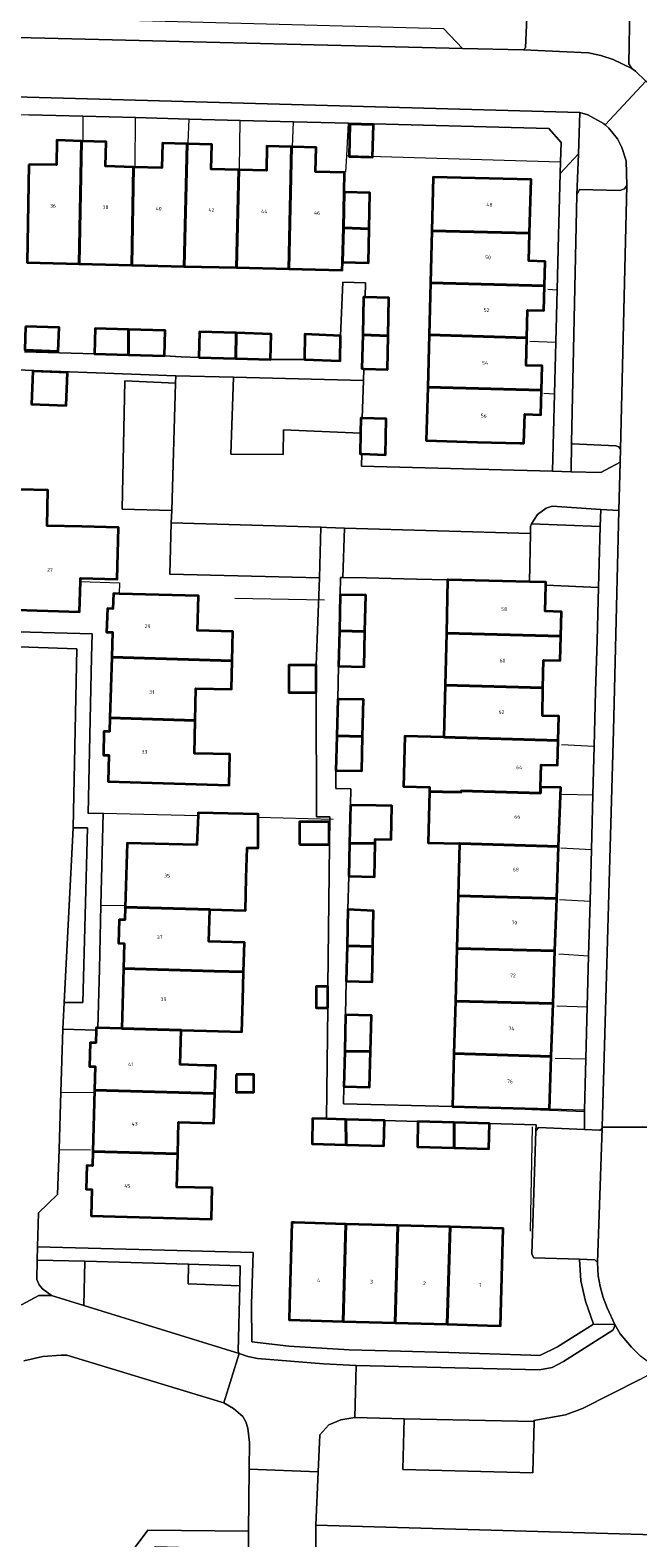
# Model space of a CAD drawing. Header units: metres. Extents: x 197700 to 204338, y 317132 to 325229.
# Tile 1010 of 1056: x 199347 to 199407, y 321270 to 321418. Entities that reach past the tile are written whole.
import ezdxf
from ezdxf.enums import TextEntityAlignment as Align

# ---------------------------------------------------------------- set-up
doc = ezdxf.new("R2010")
doc.units = ezdxf.units.M
for name, color, linetype, lineweight in [('B-WE-GR-BEPLANTING_CULTUUR_BODEMBEDEKKER-GV', 90, 'Continuous', 18), ('B-WE-GR-BEPLANTING_CULTUUR_HEESTERS-GV', 90, 'Continuous', 18), ('B-WE-GR-GROENVOORZIENING-GV', 80, 'Continuous', 18), ('B-WE-IE-TERREINAFSCHEIDING_KUNSTMATIG_HEKWERK-G', 20, 'IE-TERREINAFSCHEIDING-KUNSTMATIG', 18), ('B-WE-IE-TERREINAFSCHEIDING_KUNSTMATIG_MUUR-G', 90, 'IE-TERREINAFSCHEIDING-KUNSTMATIG-DICHT', 18), ('B-WE-OG-BEBOUWING-GV', 7, 'Continuous', 35), ('B-WE-OG-BEBOUWING-T18', 10, 'Continuous', 18), ('B-WE-OG-TERREIN_ERF-GV', 7, 'Continuous', 18), ('B-WE-VH-VERHARDING_ASFALT-GV', 252, 'Continuous', 18), ('B-WE-VH-VERHARDING_BETONSTRAATSTEEN-GV', 252, 'Continuous', 18), ('B-WE-VH-VERHARDING_TEGEL-GV', 252, 'Continuous', 18)]:
    doc.layers.add(name, color=color, linetype=linetype, lineweight=lineweight)
doc.styles.add('NLCS-ISO-M200-T18', font='NLCS-ISO.ttf', dxfattribs={"height": 0.36})
doc.linetypes.add('IE-TERREINAFSCHEIDING-KUNSTMATIG', pattern='A,4,[82,NLCS.SHX,S=0.75,R=90,X=0,Y=0],4,-2', length=10)
doc.linetypes.add('IE-TERREINAFSCHEIDING-KUNSTMATIG-DICHT', pattern='A,8,-1,[82,NLCS.SHX,S=0.75,R=90,X=0,Y=0],-1', length=10)

msp = doc.modelspace()

# ---------------------------------------------------------------- linework, layer by layer
at = {"layer": 'B-WE-GR-BEPLANTING_CULTUUR_BODEMBEDEKKER-GV'}
for points in [[(199403.34, 321408.48), (199403.168, 321408.629), (199401.645, 321409.476), (199400.87, 321409.698), (199400.717, 321405.655), (199400.566, 321401.662), (199400.825, 321402.181), (199404.774, 321402.081), (199405.232, 321402.222), (199405.46, 321402.572), (199405.393, 321404.985), (199404.954, 321406.292), (199404.531, 321407.111), (199403.703, 321408.167)], [(199404.788, 321375.504), (199404.817, 321376.771), (199404.663, 321377.009), (199404.387, 321377.11), (199400.122, 321377.311), (199400.032, 321377.397), (199399.996, 321374.568), (199402.904, 321374.496)], [(199396.04, 321368.526), (199395.954, 321363.83), (199397.54, 321363.79), (199397.531, 321363.485), (199402.68, 321363.247), (199402.853, 321369.218), (199396.129, 321369.472), (199396.034, 321369.222)]]:
    msp.add_lwpolyline(points, close=True, dxfattribs=at)
at = {"layer": 'B-WE-GR-BEPLANTING_CULTUUR_HEESTERS-GV'}
for points in [[(199352.417, 321293.059), (199352.512, 321297.401), (199347.842, 321297.509), (199347.825, 321295.626), (199348.048, 321295.106), (199348.366, 321294.714), (199349.259, 321294.052)], [(199362.644, 321297.102), (199362.588, 321295.178), (199367.634, 321294.986), (199367.674, 321296.948)]]:
    msp.add_lwpolyline(points, close=True, dxfattribs=at)
at = {"layer": 'B-WE-GR-GROENVOORZIENING-GV'}
for points in [[(199348.286, 321257.212), (199358.675, 321271.104), (199368.49, 321271.008), (199368.555, 321277.077), (199368.589, 321279.679), (199368.419, 321281.088), (199368.242, 321281.714), (199367.953, 321282.234), (199367.018, 321283.016), (199366.096, 321283.54), (199365.847, 321283.636), (199350.764, 321288.2), (199350.207, 321288.224), (199348.418, 321288.088), (199346.542, 321287.654)], [(199406.722, 321285.853), (199401.117, 321283.013), (199399.461, 321282.388), (199396.377, 321281.83), (199396.384, 321281.721), (199396.262, 321276.704), (199383.58, 321277.025), (199383.696, 321282.003), (199378.879, 321282.107), (199377.499, 321281.892), (199376.35, 321281.418), (199375.467, 321280.436), (199375.307, 321276.822), (199375.075, 321271.581), (199434.402, 321269.888)]]:
    msp.add_lwpolyline(points, dxfattribs=at)
at = {"layer": 'B-WE-IE-TERREINAFSCHEIDING_KUNSTMATIG_HEKWERK-G'}
for points in [[(199352.321, 321409.334), (199352.332, 321406.955)], [(199357.424, 321404.403), (199357.446, 321409.198)], [(199362.598, 321406.772), (199362.691, 321409.052)], [(199367.608, 321404.183), (199367.685, 321408.92)], [(199372.8, 321406.352), (199372.889, 321408.776)], [(199378.097, 321405.503), (199378.257, 321408.646)], [(199378.013, 321403.856), (199378.097, 321405.503)], [(199378.097, 321405.503), (199398.972, 321404.884)], [(199397.714, 321392.439), (199398.633, 321392.36)], [(199395.974, 321387.345), (199398.51, 321387.246)], [(199397.324, 321382.257), (199398.38, 321382.202)], [(199352.081, 321363.843), (199355.906, 321363.72), (199355.868, 321362.646)], [(199397.531, 321363.485), (199402.68, 321363.247)], [(199367.147, 321362.229), (199375.929, 321362.069)], [(199399.058, 321347.93), (199402.258, 321347.766)], [(199399.113, 321343.054), (199402.129, 321342.986)], [(199354.302, 321341.194), (199363.574, 321340.958)], [(199369.431, 321340.81), (199376.781, 321340.623)], [(199399.014, 321337.805), (199401.986, 321337.646)], [(199398.867, 321332.773), (199401.85, 321332.6)], [(199354.066, 321332.198), (199356.379, 321332.165)], [(199398.8, 321327.443), (199401.707, 321327.242)], [(199398.606, 321322.364), (199401.573, 321322.255)], [(199398.458, 321317.263), (199401.439, 321317.183)], [(199350.173, 321313.919), (199353.331, 321313.88)], [(199396.18, 321312.24), (199401.303, 321312.027)], [(199349.994, 321308.323), (199353.078, 321308.299)]]:
    msp.add_lwpolyline(points, dxfattribs=at)
at = {"layer": 'B-WE-IE-TERREINAFSCHEIDING_KUNSTMATIG_MUUR-G'}
msp.add_lwpolyline([(199396.216, 321310.527), (199396.009, 321300.324)], dxfattribs=at)
at = {"layer": 'B-WE-OG-BEBOUWING-GV'}
for points in [[(199378.404, 321408.546), (199378.312, 321405.399), (199380.622, 321405.331), (199380.714, 321408.479)], [(199347.053, 321404.624), (199346.87, 321395.047), (199351.96, 321394.919), (199352.189, 321406.91), (199349.79, 321406.98), (199349.74, 321404.57)], [(199351.96, 321394.919), (199357.09, 321394.789), (199357.28, 321404.37), (199354.53, 321404.45), (199354.58, 321406.84), (199352.189, 321406.91)], [(199357.09, 321394.789), (199362.22, 321394.66), (199362.498, 321406.635), (199360.11, 321406.7), (199360.04, 321404.29), (199357.28, 321404.37)], [(199367.546, 321404.1), (199364.84, 321404.17), (199364.91, 321406.57), (199362.498, 321406.635), (199362.22, 321394.66), (199367.33, 321394.531)], [(199372.42, 321394.402), (199372.7, 321406.355), (199370.3, 321406.42), (199370.24, 321404.03), (199367.546, 321404.1), (199367.33, 321394.531)], [(199372.7, 321406.355), (199372.42, 321394.402), (199377.65, 321394.27), (199377.671, 321395.052), (199377.76, 321398.41), (199377.84, 321401.9), (199377.88, 321403.83), (199375.03, 321403.9), (199375.11, 321406.29), (199372.8, 321406.352)], [(199386.394, 321398.14), (199395.955, 321397.89), (199396.1, 321403.14), (199386.53, 321403.39), (199386.53, 321403.388)], [(199377.76, 321398.41), (199380.27, 321398.33), (199380.35, 321401.83), (199377.84, 321401.9)], [(199380.27, 321398.33), (199377.76, 321398.41), (199377.671, 321395.052), (199380.205, 321394.997)], [(199386.394, 321398.14), (199386.261, 321393.05), (199397.415, 321392.743), (199397.48, 321395.13), (199395.88, 321395.19), (199395.955, 321397.89)], [(199386.261, 321393.05), (199386.129, 321387.95), (199395.675, 321387.672), (199395.75, 321390.39), (199397.35, 321390.35), (199397.415, 321392.743)], [(199379.885, 321391.655), (199379.74, 321391.66), (199379.65, 321387.948), (199382.136, 321387.868), (199382.21, 321391.57)], [(199346.72, 321388.79), (199346.637, 321386.497), (199349.92, 321386.379), (199350.003, 321388.672)], [(199356.762, 321386.003), (199356.778, 321388.5), (199353.53, 321388.59), (199353.46, 321386.1)], [(199356.778, 321388.5), (199356.762, 321386.003), (199360.3, 321385.9), (199360.37, 321388.4)], [(199363.64, 321385.75), (199367.257, 321385.642), (199367.291, 321388.148), (199363.72, 321388.26)], [(199367.291, 321388.148), (199367.257, 321385.642), (199370.65, 321385.54), (199370.72, 321388.04)], [(199373.98, 321385.54), (199377.44, 321385.41), (199377.48, 321387.88), (199373.99, 321388.04)], [(199382.136, 321387.868), (199379.65, 321387.948), (199379.57, 321384.66), (199379.769, 321384.654), (199382.07, 321384.58)], [(199397.125, 321382.54), (199397.19, 321384.94), (199395.6, 321384.98), (199395.675, 321387.672), (199386.129, 321387.95), (199385.996, 321382.86)], [(199347.421, 321384.426), (199347.295, 321381.196), (199350.694, 321381.063), (199350.82, 321384.294)], [(199397.125, 321382.54), (199385.996, 321382.86), (199385.86, 321377.62), (199390.855, 321377.484), (199395.008, 321377.371), (199395.4, 321377.36), (199395.47, 321380.22), (199397.06, 321380.13)], [(199379.435, 321378.34), (199379.4, 321376.32), (199379.554, 321376.315), (199381.88, 321376.24), (199381.94, 321379.74), (199379.588, 321379.816), (199379.46, 321379.82)], [(199352.23, 321369.21), (199348.84, 321369.3), (199348.91, 321372.77), (199346.126, 321372.839), (199345.801, 321361.088), (199352, 321360.9), (199352.081, 321363.843), (199352.09, 321364.179), (199355.66, 321364.089), (199355.786, 321369.12)], [(199397.531, 321363.485), (199397.54, 321363.79), (199395.954, 321363.83), (199387.989, 321364.003), (199387.94, 321364.004), (199387.827, 321358.801), (199399, 321358.509), (199399.07, 321360.88), (199397.46, 321360.94)], [(199355.868, 321362.646), (199355.3, 321362.66), (199355.26, 321361.17), (199354.71, 321361.2), (199354.62, 321358.89), (199355.2, 321358.88), (199355.133, 321356.462), (199366.899, 321356.103), (199366.967, 321358.96), (199363.516, 321359.063), (199363.61, 321362.46)], [(199377.369, 321359.023), (199379.873, 321358.955), (199379.97, 321362.51), (199377.46, 321362.54)], [(199379.873, 321358.955), (199377.369, 321359.023), (199377.28, 321355.57), (199379.78, 321355.52)], [(199397.255, 321353.444), (199397.31, 321356.15), (199398.93, 321356.12), (199399, 321358.509), (199387.827, 321358.801), (199387.716, 321353.7)], [(199355.133, 321356.462), (199354.968, 321350.526), (199363.281, 321350.272), (199363.36, 321353.4), (199366.83, 321353.31), (199366.899, 321356.103)], [(199375.112, 321353.01), (199375.112, 321355.666), (199372.437, 321355.666), (199372.437, 321353.01)], [(199387.586, 321348.62), (199398.75, 321348.29), (199398.81, 321350.69), (199397.2, 321350.72), (199397.255, 321353.444), (199387.716, 321353.7)], [(199377.123, 321348.776), (199379.637, 321348.681), (199379.72, 321352.31), (199377.21, 321352.35)], [(199354.968, 321350.526), (199354.93, 321349.17), (199354.37, 321349.19), (199354.32, 321346.88), (199354.87, 321346.86), (199354.79, 321344.29), (199366.6, 321343.93), (199366.66, 321346.97), (199365.036, 321346.993), (199363.235, 321347.019), (199363.281, 321350.272)], [(199379.637, 321348.681), (199377.123, 321348.776), (199377.04, 321345.36), (199379.56, 321345.33)], [(199386.164, 321343.314), (199387.451, 321343.283), (199389.26, 321343.24), (199389.26, 321343.4), (199397.01, 321343.17), (199397.029, 321343.744), (199397.08, 321345.93), (199398.69, 321345.89), (199398.75, 321348.29), (199387.586, 321348.62), (199383.773, 321348.717), (199383.648, 321343.818), (199386.175, 321343.753)], [(199387.451, 321343.283), (199386.164, 321343.314), (199386.036, 321338.314), (199389.106, 321338.24), (199389.124, 321338.24), (199398.788, 321337.959), (199398.988, 321343.699), (199397.029, 321343.744), (199397.01, 321343.17), (199389.26, 321343.4), (199389.26, 321343.24)], [(199363.574, 321340.958), (199363.447, 321338.108), (199356.63, 321338.27), (199356.455, 321332.003), (199364.718, 321331.771), (199368.187, 321331.671), (199368.28, 321334.89), (199368.374, 321337.816), (199369.444, 321337.809), (199369.444, 321340.542), (199369.444, 321341.089), (199363.586, 321341.222)], [(199380.95, 321341.95), (199378.46, 321342), (199378.374, 321338.258), (199380.864, 321338.225), (199380.874, 321338.665), (199382.436, 321338.631), (199382.506, 321341.917)], [(199373.467, 321338.136), (199376.379, 321338.136), (199376.379, 321340.347), (199373.467, 321340.347)], [(199380.864, 321338.225), (199378.374, 321338.258), (199378.3, 321335.03), (199380.79, 321334.99)], [(199389.124, 321338.24), (199389.106, 321338.24), (199388.984, 321333.13), (199398.609, 321332.858), (199398.788, 321337.959)], [(199388.984, 321333.13), (199388.843, 321327.972), (199398.43, 321327.73), (199398.609, 321332.858)], [(199368.023, 321325.687), (199368.11, 321328.56), (199364.63, 321328.66), (199364.718, 321331.771), (199356.455, 321332.003), (199356.42, 321330.77), (199355.87, 321330.77), (199355.8, 321328.48), (199356.36, 321328.46), (199356.289, 321326.016), (199365.128, 321325.768)], [(199380.639, 321328.152), (199380.72, 321331.66), (199378.21, 321331.77), (199378.124, 321328.244)], [(199380.639, 321328.152), (199378.124, 321328.244), (199378.04, 321324.78), (199380.56, 321324.7)], [(199388.843, 321327.972), (199388.702, 321322.81), (199398.251, 321322.6), (199398.43, 321327.73)], [(199356.289, 321326.016), (199356.12, 321320.16), (199361.929, 321319.992), (199364.388, 321319.921), (199367.852, 321319.821), (199367.942, 321322.926), (199368.023, 321325.687), (199365.128, 321325.768)], [(199376.251, 321322.161), (199376.251, 321324.247), (199375.101, 321324.247), (199375.101, 321322.161)], [(199388.702, 321322.81), (199388.563, 321317.71), (199398.07, 321317.411), (199398.251, 321322.6)], [(199380.409, 321317.898), (199380.5, 321321.42), (199377.98, 321321.49), (199377.899, 321317.941)], [(199353.466, 321314.113), (199365.207, 321313.783), (199365.29, 321316.52), (199364.291, 321316.549), (199361.83, 321316.62), (199361.929, 321319.992), (199356.12, 321320.16), (199353.774, 321320.226), (199353.63, 321320.23), (199353.626, 321320.099), (199353.624, 321319.998), (199353.59, 321318.74), (199353.04, 321318.76), (199352.98, 321316.44), (199353.53, 321316.42)], [(199380.409, 321317.898), (199377.899, 321317.941), (199377.82, 321314.49), (199380.32, 321314.43)], [(199388.563, 321317.71), (199388.421, 321312.51), (199397.89, 321312.252), (199398.07, 321317.411)], [(199367.304, 321315.666), (199367.304, 321313.917), (199369.013, 321313.917), (199369.013, 321315.666)], [(199365.207, 321313.783), (199353.466, 321314.113), (199353.299, 321308.126), (199361.582, 321307.894), (199361.66, 321311), (199365.12, 321310.9)], [(199378.043, 321308.775), (199378.011, 321311.267), (199376.124, 321311.321), (199374.75, 321311.36), (199374.7, 321308.87)], [(199378.043, 321308.775), (199381.7, 321308.67), (199381.77, 321311.16), (199378.011, 321311.267)], [(199388.575, 321308.482), (199388.577, 321310.969), (199385.05, 321311.07), (199385, 321308.58)], [(199388.577, 321310.969), (199388.575, 321308.482), (199391.96, 321308.39), (199392.02, 321310.87)], [(199361.582, 321307.894), (199353.299, 321308.126), (199353.26, 321306.73), (199352.7, 321306.75), (199352.65, 321304.44), (199353.2, 321304.42), (199353.12, 321301.84), (199364.88, 321301.51), (199364.96, 321304.56), (199361.5, 321304.65)], [(199378, 321301.033), (199373, 321301.174), (199372.724, 321301.181), (199372.501, 321293.092), (199372.462, 321291.662), (199377.732, 321291.517)], [(199383.09, 321300.89), (199378, 321301.033), (199377.732, 321291.517), (199382.821, 321291.377)], [(199388.18, 321300.747), (199383.09, 321300.89), (199382.821, 321291.377), (199387.912, 321291.237)], [(199391.84, 321291.129), (199393.113, 321291.094), (199393.38, 321300.601), (199388.18, 321300.747), (199387.912, 321291.237)]]:
    msp.add_lwpolyline(points, close=True, dxfattribs=at)
at = {"layer": 'B-WE-OG-TERREIN_ERF-GV'}
for points in [[(199346.63, 321386.29), (199353.46, 321386.1), (199353.53, 321388.59), (199356.778, 321388.5), (199360.37, 321388.4), (199360.3, 321385.9), (199361.933, 321385.827), (199363.64, 321385.75), (199363.72, 321388.26), (199367.291, 321388.148), (199370.72, 321388.04), (199370.65, 321385.54), (199372.355, 321385.54), (199373.98, 321385.54), (199373.99, 321388.04), (199377.48, 321387.88), (199377.707, 321393.101), (199379.91, 321393.045), (199379.885, 321391.655), (199382.21, 321391.57), (199382.136, 321387.868), (199382.07, 321384.58), (199379.769, 321384.654), (199379.726, 321383.508), (199379.588, 321379.816), (199381.94, 321379.74), (199381.88, 321376.24), (199379.554, 321376.315), (199379.53, 321375.123), (199398.185, 321374.646), (199398.38, 321382.202), (199398.51, 321387.246), (199398.633, 321392.36), (199398.778, 321397.714), (199398.941, 321403.742), (199398.972, 321404.884), (199399.023, 321406.768), (199397.821, 321408.122), (199378.257, 321408.646), (199372.889, 321408.776), (199367.685, 321408.92), (199362.691, 321409.052), (199357.446, 321409.198), (199352.321, 321409.334), (199347.031, 321409.473)], [(199347.053, 321404.624), (199349.74, 321404.57), (199349.79, 321406.98), (199352.189, 321406.91), (199354.58, 321406.84), (199354.53, 321404.45), (199357.28, 321404.37), (199360.04, 321404.29), (199360.11, 321406.7), (199362.498, 321406.635), (199364.91, 321406.57), (199364.84, 321404.17), (199367.546, 321404.1), (199370.24, 321404.03), (199370.3, 321406.42), (199372.7, 321406.355), (199372.8, 321406.352), (199375.11, 321406.29), (199375.03, 321403.9), (199377.88, 321403.83), (199377.84, 321401.9), (199380.35, 321401.83), (199380.27, 321398.33), (199380.205, 321394.997), (199377.671, 321395.052), (199377.65, 321394.27), (199372.42, 321394.402), (199367.33, 321394.531), (199362.22, 321394.66), (199357.09, 321394.789), (199351.96, 321394.919), (199346.87, 321395.047)], [(199346.72, 321388.79), (199350.003, 321388.672), (199349.92, 321386.379), (199346.637, 321386.497)], [(199339.833, 321359.083), (199353.222, 321358.737), (199353.173, 321356.447), (199353.042, 321350.338), (199352.845, 321341.164), (199354.302, 321341.194), (199354.066, 321332.198), (199353.931, 321325.955), (199353.774, 321320.226), (199356.12, 321320.16), (199356.289, 321326.016), (199356.36, 321328.46), (199355.8, 321328.48), (199355.87, 321330.77), (199356.42, 321330.77), (199356.455, 321332.003), (199356.63, 321338.27), (199363.447, 321338.108), (199363.574, 321340.958), (199363.586, 321341.222), (199369.444, 321341.089), (199369.444, 321340.542), (199369.444, 321337.809), (199368.374, 321337.816), (199368.28, 321334.89), (199368.187, 321331.671), (199364.718, 321331.771), (199364.63, 321328.66), (199368.11, 321328.56), (199368.023, 321325.687), (199367.942, 321322.926), (199367.852, 321319.821), (199364.388, 321319.921), (199361.929, 321319.992), (199361.83, 321316.62), (199364.291, 321316.549), (199365.29, 321316.52), (199365.207, 321313.783), (199365.12, 321310.9), (199361.66, 321311), (199361.582, 321307.894), (199361.5, 321304.65), (199364.96, 321304.56), (199364.88, 321301.51), (199353.12, 321301.84), (199353.2, 321304.42), (199352.65, 321304.44), (199352.7, 321306.75), (199353.26, 321306.73), (199353.299, 321308.126), (199353.466, 321314.113), (199353.53, 321316.42), (199352.98, 321316.44), (199353.04, 321318.76), (199353.59, 321318.74), (199353.624, 321319.998), (199350.369, 321320.078), (199350.173, 321313.919), (199349.994, 321308.323), (199349.854, 321303.915), (199347.971, 321302.145), (199347.873, 321298.804), (199368.951, 321298.244), (199368.778, 321293.201), (199368.837, 321289.533), (199372.433, 321289.082), (199378.343, 321288.747), (199383.325, 321288.606), (199388.066, 321288.473), (199396.058, 321288.221), (199396.954, 321288.185), (199398.67, 321289.027), (199402.198, 321291.255), (199401.424, 321293.5), (199400.969, 321295.472), (199400.816, 321297.614), (199396.37, 321297.717), (199396.157, 321298.095), (199396.557, 321310.153), (199396.576, 321310.719), (199392.02, 321310.87), (199391.96, 321308.39), (199388.575, 321308.482), (199385, 321308.58), (199385.05, 321311.07), (199381.77, 321311.16), (199381.7, 321308.67), (199378.043, 321308.775), (199374.7, 321308.87), (199374.75, 321311.36), (199376.124, 321311.321), (199376.251, 321322.161), (199375.101, 321322.161), (199375.101, 321324.247), (199376.251, 321324.247), (199376.428, 321340.841), (199375.132, 321340.841), (199375.112, 321353.01), (199372.437, 321353.01), (199372.437, 321355.666), (199375.112, 321355.666), (199375.416, 321364.218), (199360.8, 321364.556), (199360.951, 321369.569), (199361, 321370.805), (199356.163, 321370.907), (199356.407, 321383.479), (199361.359, 321383.237), (199361.387, 321383.959), (199301.627, 321386.214)], [(199346.126, 321372.839), (199348.91, 321372.77), (199348.84, 321369.3), (199352.23, 321369.21), (199355.786, 321369.12), (199355.66, 321364.089), (199352.09, 321364.179), (199352.081, 321363.843), (199352, 321360.9), (199345.801, 321361.088)]]:
    msp.add_lwpolyline(points, dxfattribs=at)
for points in [[(199378.404, 321408.546), (199380.714, 321408.479), (199380.622, 321405.331), (199378.312, 321405.399)], [(199386.261, 321393.05), (199386.394, 321398.14), (199386.53, 321403.388), (199386.53, 321403.39), (199396.1, 321403.14), (199395.955, 321397.89), (199395.88, 321395.19), (199397.48, 321395.13), (199397.415, 321392.743), (199397.35, 321390.35), (199395.75, 321390.39), (199395.675, 321387.672), (199395.6, 321384.98), (199397.19, 321384.94), (199397.125, 321382.54), (199397.06, 321380.13), (199395.47, 321380.22), (199395.4, 321377.36), (199395.008, 321377.371), (199390.855, 321377.484), (199385.86, 321377.62), (199385.996, 321382.86), (199386.129, 321387.95)], [(199347.421, 321384.426), (199350.82, 321384.294), (199350.694, 321381.063), (199347.295, 321381.196)], [(199384.914, 321364.066), (199379.988, 321364.205), (199377.721, 321364.243), (199377.478, 321364.247), (199377.46, 321362.54), (199379.97, 321362.51), (199379.873, 321358.955), (199379.78, 321355.52), (199377.28, 321355.57), (199377.21, 321352.35), (199379.72, 321352.31), (199379.637, 321348.681), (199379.56, 321345.33), (199377.04, 321345.36), (199377.04, 321343.598), (199378.496, 321343.565), (199378.46, 321342), (199380.95, 321341.95), (199382.506, 321341.917), (199382.436, 321338.631), (199380.874, 321338.665), (199380.864, 321338.225), (199380.79, 321334.99), (199378.3, 321335.03), (199378.21, 321331.77), (199380.72, 321331.66), (199380.639, 321328.152), (199380.56, 321324.7), (199378.04, 321324.78), (199377.98, 321321.49), (199380.5, 321321.42), (199380.409, 321317.898), (199380.32, 321314.43), (199377.82, 321314.49), (199377.769, 321312.786), (199388.421, 321312.51), (199388.563, 321317.71), (199388.702, 321322.81), (199388.843, 321327.972), (199388.984, 321333.13), (199389.106, 321338.24), (199386.036, 321338.314), (199386.164, 321343.314), (199386.175, 321343.753), (199383.648, 321343.818), (199383.773, 321348.717), (199387.586, 321348.62), (199387.716, 321353.7), (199387.827, 321358.801), (199387.94, 321364.004)], [(199401.707, 321327.242), (199401.85, 321332.6), (199401.986, 321337.646), (199402.129, 321342.986), (199402.258, 321347.766), (199402.401, 321353.095), (199402.534, 321358.078), (199402.68, 321363.247), (199397.531, 321363.485), (199397.46, 321360.94), (199399.07, 321360.88), (199399, 321358.509), (199398.93, 321356.12), (199397.31, 321356.15), (199397.255, 321353.444), (199397.2, 321350.72), (199398.81, 321350.69), (199398.75, 321348.29), (199398.69, 321345.89), (199397.08, 321345.93), (199397.029, 321343.744), (199398.988, 321343.699), (199398.788, 321337.959), (199398.609, 321332.858), (199398.43, 321327.73), (199398.251, 321322.6), (199398.07, 321317.411), (199397.89, 321312.252), (199401.307, 321312.182), (199401.439, 321317.183), (199401.573, 321322.255)], [(199355.133, 321356.462), (199355.2, 321358.88), (199354.62, 321358.89), (199354.71, 321361.2), (199355.26, 321361.17), (199355.3, 321362.66), (199355.868, 321362.646), (199363.61, 321362.46), (199363.516, 321359.063), (199366.967, 321358.96), (199366.899, 321356.103), (199366.83, 321353.31), (199363.36, 321353.4), (199363.281, 321350.272), (199363.235, 321347.019), (199365.036, 321346.993), (199366.66, 321346.97), (199366.6, 321343.93), (199354.79, 321344.29), (199354.87, 321346.86), (199354.32, 321346.88), (199354.37, 321349.19), (199354.93, 321349.17), (199354.968, 321350.526)], [(199373.467, 321340.347), (199376.379, 321340.347), (199376.379, 321338.136), (199373.467, 321338.136)], [(199367.304, 321315.666), (199369.013, 321315.666), (199369.013, 321313.917), (199367.304, 321313.917)], [(199378, 321301.033), (199383.09, 321300.89), (199388.18, 321300.747), (199393.38, 321300.601), (199393.113, 321291.094), (199391.84, 321291.129), (199387.912, 321291.237), (199382.821, 321291.377), (199377.732, 321291.517), (199372.462, 321291.662), (199372.501, 321293.092), (199372.724, 321301.181), (199373, 321301.174)]]:
    msp.add_lwpolyline(points, close=True, dxfattribs=at)
at = {"layer": 'B-WE-VH-VERHARDING_ASFALT-GV'}
for points in [[(199403.34, 321408.48), (199407.311, 321412.756), (199406.302, 321413.728), (199405.93, 321413.987), (199404.099, 321414.88), (199402.904, 321415.262), (199401.695, 321415.535), (199395.352, 321415.83), (199389.399, 321415.964), (199320.93, 321417.659), (199304.611, 321418.11), (199304.448, 321412.296), (199332.78, 321411.579), (199400.87, 321409.698), (199401.645, 321409.476), (199403.168, 321408.629)], [(199409.943, 321409.254), (199408.746, 321411.122), (199407.555, 321412.521), (199407.311, 321412.756), (199403.34, 321408.48), (199403.703, 321408.167), (199404.531, 321407.111), (199404.954, 321406.292), (199405.393, 321404.985), (199405.46, 321402.572), (199404.817, 321376.771), (199404.788, 321375.504), (199404.672, 321370.805), (199404.141, 321349.272), (199403.028, 321310.49), (199408.838, 321310.49), (199409.006, 321319.313), (199411.324, 321403.152), (199411.277, 321405.111), (199410.872, 321407.183), (199410.394, 321408.398)]]:
    msp.add_lwpolyline(points, close=True, dxfattribs=at)
msp.add_lwpolyline([(199408.838, 321310.49), (199403.028, 321310.49), (199403.026, 321310.418), (199402.574, 321297.288), (199402.658, 321295.971), (199402.837, 321294.935), (199403.13, 321293.859), (199403.514, 321292.843), (199404.27, 321291.226), (199404.805, 321290.314), (199405.896, 321288.991), (199406.781, 321288.12)], dxfattribs=at)
at = {"layer": 'B-WE-VH-VERHARDING_BETONSTRAATSTEEN-GV'}
for points in [[(199395.352, 321415.83), (199401.695, 321415.535), (199402.904, 321415.262), (199404.099, 321414.88), (199405.93, 321413.987), (199405.638, 321414.469), (199405.734, 321420.003), (199405.58, 321420.355), (199405.276, 321420.485), (199396.011, 321420.708), (199395.757, 321420.441), (199395.547, 321416.034)], [(199304.666, 321420.066), (199304.611, 321418.11), (199320.93, 321417.659), (199389.399, 321415.964), (199387.586, 321417.866)], [(199400.717, 321405.655), (199400.87, 321409.698), (199332.78, 321411.579), (199304.448, 321412.296), (199304.401, 321410.636), (199306.647, 321410.578), (199311.71, 321410.435), (199316.84, 321410.291), (199321.962, 321410.162), (199327.124, 321410.008), (199332.451, 321409.87), (199337.342, 321409.743), (199339.818, 321409.676), (199347.031, 321409.473), (199352.321, 321409.334), (199357.446, 321409.198), (199362.691, 321409.052), (199367.685, 321408.92), (199372.889, 321408.776), (199378.257, 321408.646), (199397.821, 321408.122), (199399.023, 321406.768), (199398.972, 321404.884), (199398.941, 321403.742)], [(199399.996, 321374.568), (199400.032, 321377.397), (199400.566, 321401.662), (199400.717, 321405.655), (199398.941, 321403.742), (199398.778, 321397.714), (199398.633, 321392.36), (199398.51, 321387.246), (199398.38, 321382.202), (199398.185, 321374.646)], [(199400.566, 321401.662), (199400.032, 321377.397), (199400.122, 321377.311), (199404.387, 321377.11), (199404.663, 321377.009), (199404.817, 321376.771), (199405.46, 321402.572), (199405.232, 321402.222), (199404.774, 321402.081), (199400.825, 321402.181)], [(199367.046, 321383.823), (199361.387, 321383.959), (199361.359, 321383.237), (199361, 321370.805), (199360.951, 321369.569), (199375.554, 321369.149), (199376.114, 321369.133), (199377.881, 321369.058), (199396.04, 321368.526), (199396.034, 321369.222), (199396.129, 321369.472), (199396.736, 321370.408), (199397.574, 321371.018), (199398.165, 321371.198), (199402.901, 321370.876), (199404.672, 321370.805), (199404.788, 321375.504), (199402.904, 321374.496), (199399.996, 321374.568), (199398.185, 321374.646), (199379.53, 321375.123), (199379.554, 321376.315), (199379.4, 321376.32), (199379.435, 321378.34), (199371.899, 321378.682), (199371.872, 321376.268), (199366.778, 321376.306)], [(199361.359, 321383.237), (199356.407, 321383.479), (199356.163, 321370.907), (199361, 321370.805)], [(199379.435, 321378.34), (199379.46, 321379.82), (199379.588, 321379.816), (199379.726, 321383.508), (199367.046, 321383.823), (199366.778, 321376.306), (199371.872, 321376.268), (199371.899, 321378.682)], [(199401.85, 321332.6), (199401.707, 321327.242), (199401.573, 321322.255), (199401.439, 321317.183), (199401.307, 321312.182), (199401.303, 321312.027), (199401.303, 321310.273), (199402.763, 321310.207), (199402.866, 321310.214), (199403.026, 321310.418), (199403.028, 321310.49), (199404.141, 321349.272), (199404.672, 321370.805), (199402.901, 321370.876), (199402.853, 321369.218), (199402.68, 321363.247), (199402.534, 321358.078), (199402.401, 321353.095), (199402.258, 321347.766), (199402.129, 321342.986), (199401.986, 321337.646)], [(199360.951, 321369.569), (199360.8, 321364.556), (199375.416, 321364.218), (199375.554, 321369.149)], [(199379.988, 321364.205), (199384.914, 321364.066), (199387.94, 321364.004), (199387.989, 321364.003), (199395.954, 321363.83), (199396.04, 321368.526), (199377.881, 321369.058), (199377.721, 321364.243)], [(199351.383, 321339.773), (199350.502, 321322.697), (199352.332, 321322.695), (199352.778, 321339.752)], [(199402.574, 321297.288), (199403.026, 321310.418), (199402.866, 321310.214), (199402.763, 321310.207), (199401.303, 321310.273), (199396.81, 321310.478), (199396.557, 321310.153), (199396.157, 321298.095), (199396.37, 321297.717), (199400.816, 321297.614), (199402.306, 321297.539)], [(199383.325, 321288.606), (199378.343, 321288.747), (199372.433, 321289.082), (199368.837, 321289.533), (199368.778, 321293.201), (199368.951, 321298.244), (199347.873, 321298.804), (199347.842, 321297.509), (199352.512, 321297.401), (199362.644, 321297.102), (199367.674, 321296.948), (199367.634, 321294.986), (199367.496, 321288.612), (199367.593, 321288.392), (199368.433, 321288.083), (199369.386, 321287.882), (199375.817, 321287.354), (199379.017, 321287.219), (199396.91, 321286.785), (199398.151, 321287.024), (199399.246, 321287.59), (199404.064, 321290.669), (199404.206, 321290.879), (199404.27, 321291.226), (199402.198, 321291.255), (199398.67, 321289.027), (199396.954, 321288.185), (199396.058, 321288.221), (199388.066, 321288.473)], [(199367.593, 321288.392), (199367.496, 321288.612), (199367.634, 321294.986), (199362.588, 321295.178), (199362.644, 321297.102), (199352.512, 321297.401), (199352.417, 321293.059)], [(199404.27, 321291.226), (199403.514, 321292.843), (199403.13, 321293.859), (199402.837, 321294.935), (199402.658, 321295.971), (199402.574, 321297.288), (199402.306, 321297.539), (199400.816, 321297.614), (199400.969, 321295.472), (199401.424, 321293.5), (199402.198, 321291.255)], [(199408.725, 321286.646), (199406.781, 321288.12), (199405.896, 321288.991), (199404.805, 321290.314), (199404.27, 321291.226), (199404.206, 321290.879), (199404.064, 321290.669), (199399.246, 321287.59), (199398.151, 321287.024), (199396.91, 321286.785), (199379.017, 321287.219), (199378.879, 321282.107), (199383.696, 321282.003), (199396.384, 321281.721), (199396.377, 321281.83), (199399.461, 321282.388), (199401.117, 321283.013), (199406.722, 321285.853), (199408.328, 321286.707)], [(199368.555, 321277.077), (199375.307, 321276.822), (199375.467, 321280.436), (199376.35, 321281.418), (199377.499, 321281.892), (199378.879, 321282.107), (199379.017, 321287.219), (199375.817, 321287.354), (199369.386, 321287.882), (199368.433, 321288.083), (199367.593, 321288.392), (199366.096, 321283.54), (199367.018, 321283.016), (199367.953, 321282.234), (199368.242, 321281.714), (199368.419, 321281.088), (199368.589, 321279.679)], [(199383.696, 321282.003), (199383.58, 321277.025), (199396.262, 321276.704), (199396.384, 321281.721)], [(199368.49, 321271.008), (199358.675, 321271.104), (199348.286, 321257.212), (199346.281, 321257.102), (199333.583, 321266.81), (199317.8, 321278.878), (199318.576, 321279.724), (199313.798, 321279.814), (199346.549, 321255.004), (199334.706, 321239.162), (199337.799, 321239.069), (199337.796, 321240.342), (199359.409, 321269.511), (199368.481, 321269.236)], [(199366.761, 321236.27), (199372.713, 321236.151), (199378.755, 321236.116), (199374.719, 321241.685), (199374.205, 321242.395), (199374.205, 321243.917), (199374.437, 321251.468), (199374.552, 321254.28), (199375.069, 321269.213), (199375.075, 321271.581), (199375.307, 321276.822), (199368.555, 321277.077), (199368.49, 321271.008), (199368.481, 321269.236), (199367.863, 321249.133), (199367.817, 321247.635), (199367.802, 321247.135), (199367.177, 321247.15), (199366.985, 321242.379)], [(199411.164, 321268.369), (199416.094, 321268.236), (199420.83, 321268.104), (199429.223, 321267.871), (199434.402, 321267.723), (199434.402, 321269.888), (199375.075, 321271.581), (199375.069, 321269.213), (199379.846, 321269.205), (199381.846, 321269.196), (199390.189, 321268.972), (199395.298, 321268.826), (199400.386, 321268.684), (199405.972, 321268.51)]]:
    msp.add_lwpolyline(points, close=True, dxfattribs=at)
for points in [[(199387.586, 321417.866), (199389.399, 321415.964), (199395.352, 321415.83), (199395.547, 321416.034), (199395.757, 321420.441)], [(199405.734, 321420.003), (199405.638, 321414.469), (199405.93, 321413.987), (199406.302, 321413.728), (199407.311, 321412.756)], [(199331.994, 321357.937), (199351.728, 321357.251), (199351.383, 321339.773), (199352.778, 321339.752), (199352.332, 321322.695), (199350.502, 321322.697), (199350.369, 321320.078), (199353.624, 321319.998), (199353.626, 321320.099), (199353.63, 321320.23), (199353.774, 321320.226), (199353.931, 321325.955), (199354.066, 321332.198), (199354.302, 321341.194), (199352.845, 321341.164), (199353.042, 321350.338), (199353.173, 321356.447), (199353.222, 321358.737), (199339.833, 321359.083)], [(199346.324, 321293.137), (199348.021, 321294.062), (199349.259, 321294.052), (199348.366, 321294.714), (199348.048, 321295.106), (199347.825, 321295.626), (199347.842, 321297.509), (199347.873, 321298.804), (199347.971, 321302.145), (199349.854, 321303.915), (199349.994, 321308.323), (199350.173, 321313.919), (199350.369, 321320.078), (199350.502, 321322.697), (199351.383, 321339.773), (199351.728, 321357.251), (199331.994, 321357.937)], [(199346.542, 321287.654), (199348.418, 321288.088), (199350.207, 321288.224), (199350.764, 321288.2), (199365.847, 321283.636), (199366.096, 321283.54), (199367.593, 321288.392), (199352.417, 321293.059), (199349.259, 321294.052), (199348.021, 321294.062), (199346.324, 321293.137)]]:
    msp.add_lwpolyline(points, dxfattribs=at)
at = {"layer": 'B-WE-VH-VERHARDING_TEGEL-GV'}
msp.add_lwpolyline([(199301.627, 321386.214), (199361.387, 321383.959), (199367.046, 321383.823), (199379.726, 321383.508), (199379.769, 321384.654), (199379.57, 321384.66), (199379.65, 321387.948), (199379.74, 321391.66), (199379.885, 321391.655), (199379.91, 321393.045), (199377.707, 321393.101), (199377.48, 321387.88), (199377.44, 321385.41), (199373.98, 321385.54), (199372.355, 321385.54), (199370.65, 321385.54), (199367.257, 321385.642), (199363.64, 321385.75), (199361.933, 321385.827), (199360.3, 321385.9), (199356.762, 321386.003), (199353.46, 321386.1), (199346.63, 321386.29)], dxfattribs=at)
for points in [[(199402.853, 321369.218), (199402.901, 321370.876), (199398.165, 321371.198), (199397.574, 321371.018), (199396.736, 321370.408), (199396.129, 321369.472)], [(199377.881, 321369.058), (199376.114, 321369.133), (199375.554, 321369.149), (199375.416, 321364.218), (199375.112, 321355.666), (199375.112, 321353.01), (199375.132, 321340.841), (199376.428, 321340.841), (199376.251, 321324.247), (199376.251, 321322.161), (199376.124, 321311.321), (199378.011, 321311.267), (199381.77, 321311.16), (199385.05, 321311.07), (199388.577, 321310.969), (199392.02, 321310.87), (199396.576, 321310.719), (199396.557, 321310.153), (199396.81, 321310.478), (199401.303, 321310.273), (199401.303, 321312.027), (199401.307, 321312.182), (199397.89, 321312.252), (199388.421, 321312.51), (199377.769, 321312.786), (199377.82, 321314.49), (199377.899, 321317.941), (199377.98, 321321.49), (199378.04, 321324.78), (199378.124, 321328.244), (199378.21, 321331.77), (199378.3, 321335.03), (199378.374, 321338.258), (199378.46, 321342), (199378.496, 321343.565), (199377.04, 321343.598), (199377.04, 321345.36), (199377.123, 321348.776), (199377.21, 321352.35), (199377.28, 321355.57), (199377.369, 321359.023), (199377.46, 321362.54), (199377.478, 321364.247), (199377.721, 321364.243)]]:
    msp.add_lwpolyline(points, close=True, dxfattribs=at)

# ---------------------------------------------------------------- texts
at = {"layer": 'B-WE-OG-BEBOUWING-T18', "style": 'NLCS-ISO-M200-T18'}
for s, rotation, p in [('36', 358.9, (199349.401, 321400.576)), ('38', 358.4, (199354.542, 321400.448)), ('40', 358.4, (199359.721, 321400.298)), ('42', 358.6, (199364.876, 321400.168)), ('44', 358.6, (199370.029, 321400.034)), ('46', 358.6, (199375.189, 321399.895)), ('48', 358.5, (199392.031, 321400.692)), ('50', 358.5, (199391.888, 321395.537)), ('52', 358.5, (199391.748, 321390.38)), ('54', 358.4, (199391.605, 321385.225)), ('56', 358.6, (199391.465, 321380.06)), ('27', 358.3, (199349.107, 321364.99)), ('58', 358.4, (199393.464, 321361.145)), ('29', 357.8, (199358.646, 321359.479)), ('60', 358.9, (199393.309, 321356.117)), ('31', 358.5, (199359.039, 321353.034)), ('62', 358.9, (199393.207, 321351.083)), ('33', 358.8, (199358.328, 321347.207)), ('66', 358.5, (199394.751, 321340.853)), ('35', 358.4, (199360.543, 321335.091)), ('68', 358.5, (199394.608, 321335.688)), ('37', 358.3, (199359.82, 321329.069)), ('70', 358.4, (199394.464, 321330.504)), ('72', 358.5, (199394.32, 321325.332)), ('39', 358.4, (199360.204, 321323.016)), ('74', 358.5, (199394.177, 321320.16)), ('41', 358.6, (199356.987, 321316.657)), ('76', 358.5, (199394.033, 321314.982)), ('43', 358.4, (199357.376, 321310.835)), ('45', 358.8, (199356.658, 321304.764)), ('4', 358.4, (199375.341, 321295.549)), ('3', 358.4, (199380.508, 321295.399)), ('2', 358.4, (199385.676, 321295.249)), ('1', 358.4, (199391.123, 321295.091))]:
    msp.add_text(s, height=0.36, rotation=rotation, dxfattribs=at).set_placement(p, align=Align.MIDDLE)
msp.add_text('64', height=0.36, dxfattribs=at).set_placement((199394.93, 321345.68), align=Align.MIDDLE)

doc.saveas('drawing.dxf')
